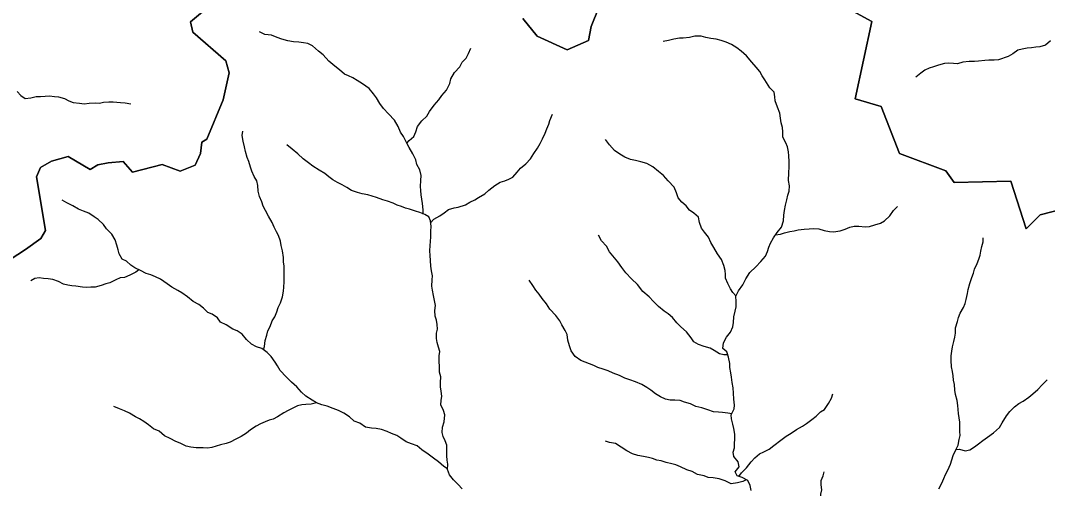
# Model space of a CAD drawing. Extents: x 1624196 to 2029251, y 146837 to 440034.
# Drawn here: x 1772378 to 1785358, y 275842 to 281750 of the extents above; entities that cross this region are included whole.
import ezdxf

# ---------------------------------------------------------------- set-up
doc = ezdxf.new("R2010")
doc.units = 0
doc.layers.add('GM_X_Minor_River', color=7, linetype='Continuous')
doc.layers.add('GM_X_Township', color=7, linetype='Continuous')

msp = doc.modelspace()

# ---------------------------------------------------------------- linework, layer by layer
at = {"layer": 'GM_X_Minor_River'}
for points in [[(1777468, 279307), (1777465, 279361), (1777459, 279438), (1777451, 279496), (1777442, 279550), (1777436, 279602), (1777433, 279656), (1777439, 279729), (1777441, 279795), (1777426, 279865), (1777388, 279934), (1777375, 279990), (1777337, 280066), (1777292, 280145), (1777260, 280201), (1777218, 280284), (1777181, 280342), (1777149, 280412), (1777106, 280493), (1777028, 280574), (1776967, 280638), (1776919, 280701), (1776877, 280773), (1776840, 280825), (1776786, 280894), (1776700, 280949), (1776631, 280993), (1776579, 281026), (1776523, 281050), (1776471, 281074), (1776409, 281127), (1776351, 281172), (1776276, 281238), (1776204, 281317), (1776142, 281365), (1776067, 281432), (1776011, 281460), (1775955, 281469), (1775895, 281479), (1775829, 281480), (1775757, 281494), (1775681, 281513), (1775623, 281535), (1775549, 281564), (1775467, 281572), (1775397, 281607)], [(1782051, 280206), (1782014, 280277), (1782012, 280343), (1782008, 280399), (1781993, 280460), (1781985, 280518), (1781976, 280580), (1781944, 280656), (1781917, 280735), (1781911, 280785), (1781905, 280847), (1781850, 280902), (1781786, 281002), (1781753, 281053), (1781723, 281105), (1781677, 281160), (1781620, 281226), (1781552, 281305), (1781486, 281363), (1781433, 281404), (1781365, 281448), (1781297, 281479), (1781235, 281497), (1781169, 281514), (1781101, 281522), (1781041, 281537), (1780979, 281553), (1780899, 281552), (1780833, 281534), (1780755, 281526), (1780705, 281529), (1780636, 281515), (1780568, 281500), (1780502, 281486)], [(1785397, 281493), (1785335, 281441), (1785261, 281417), (1785209, 281414), (1785157, 281406), (1785100, 281400), (1785038, 281389), (1784982, 281375), (1784922, 281329), (1784863, 281298), (1784737, 281256), (1784685, 281249), (1784617, 281249), (1784565, 281245), (1784487, 281238), (1784435, 281234), (1784369, 281233), (1784288, 281223), (1784222, 281205), (1784172, 281206), (1784112, 281210), (1784058, 281206), (1783980, 281185), (1783918, 281165), (1783861, 281148), (1783807, 281122), (1783757, 281086), (1783694, 281034)], [(1777259, 280203), (1777288, 280237), (1777349, 280287), (1777373, 280345), (1777394, 280413), (1777450, 280483), (1777513, 280542), (1777547, 280602), (1777608, 280680), (1777664, 280750), (1777702, 280804), (1777763, 280872), (1777804, 280954), (1777818, 281016), (1777861, 281092), (1777931, 281165), (1777960, 281223), (1778010, 281277), (1778038, 281335), (1778069, 281401)], [(1772334, 280855), (1772381, 280803), (1772435, 280766), (1772509, 280776), (1772577, 280789), (1772629, 280793), (1772687, 280796), (1772743, 280798), (1772805, 280793), (1772859, 280785), (1772935, 280764), (1772987, 280736), (1773044, 280717), (1773122, 280708), (1773184, 280700), (1773246, 280707), (1773320, 280709), (1773376, 280708), (1773426, 280718), (1773494, 280723), (1773550, 280725), (1773640, 280716), (1773702, 280712), (1773772, 280697)], [(1777561, 279196), (1777602, 279240), (1777676, 279286), (1777733, 279324), (1777785, 279363), (1777859, 279385), (1777911, 279395), (1778000, 279422), (1778058, 279458), (1778118, 279488), (1778168, 279515), (1778245, 279563), (1778297, 279607), (1778374, 279666), (1778442, 279710), (1778498, 279724), (1778548, 279746), (1778599, 279771), (1778657, 279835), (1778699, 279887), (1778764, 279941), (1778824, 280003), (1778865, 280072), (1778913, 280138), (1778944, 280198), (1778974, 280256), (1779011, 280330), (1779031, 280384), (1779054, 280440), (1779070, 280490), (1779100, 280568)], [(1775448, 277592), (1775461, 277635), (1775469, 277712), (1775490, 277778), (1775504, 277834), (1775531, 277886), (1775557, 277958), (1775594, 278010), (1775616, 278070), (1775636, 278126), (1775665, 278184), (1775687, 278262), (1775700, 278332), (1775706, 278384), (1775711, 278450), (1775711, 278506), (1775709, 278578), (1775710, 278647), (1775702, 278705), (1775701, 278757), (1775687, 278841), (1775674, 278908), (1775664, 278966), (1775638, 279034), (1775611, 279084), (1775583, 279139), (1775557, 279199), (1775512, 279278), (1775472, 279352), (1775445, 279408), (1775427, 279459), (1775397, 279529), (1775380, 279595), (1775376, 279666), (1775365, 279728), (1775331, 279782), (1775301, 279847), (1775284, 279899), (1775264, 279969), (1775241, 280021), (1775221, 280096), (1775209, 280154), (1775190, 280226), (1775180, 280299), (1775189, 280355)], [(1781419, 278272), (1781380, 278314), (1781350, 278364), (1781319, 278428), (1781289, 278495), (1781287, 278545), (1781284, 278595), (1781266, 278659), (1781238, 278732), (1781187, 278804), (1781141, 278883), (1781104, 278947), (1781072, 279015), (1781021, 279078), (1780983, 279130), (1780961, 279199), (1780946, 279267), (1780886, 279317), (1780834, 279356), (1780793, 279410), (1780735, 279457), (1780691, 279511), (1780671, 279574), (1780640, 279646), (1780564, 279727), (1780505, 279793), (1780443, 279844), (1780371, 279904), (1780294, 279945), (1780220, 279966), (1780150, 279984), (1780086, 279994), (1780018, 280023), (1779952, 280062), (1779884, 280108), (1779821, 280179), (1779771, 280247)], [(1777191, 279403), (1777139, 279420), (1777087, 279442), (1777015, 279469), (1776955, 279487), (1776879, 279514), (1776823, 279532), (1776769, 279548), (1776697, 279563), (1776635, 279579), (1776559, 279606), (1776503, 279640), (1776442, 279675), (1776384, 279705), (1776326, 279738), (1776274, 279776), (1776222, 279819), (1776152, 279861), (1776071, 279912), (1776017, 279954), (1775951, 280005), (1775882, 280065), (1775810, 280128), (1775744, 280179)], [(1781613, 275817), (1781598, 275877), (1781572, 275942), (1781498, 275978), (1781435, 276001), (1781409, 276051), (1781463, 276113), (1781448, 276177), (1781394, 276244), (1781384, 276298), (1781403, 276354), (1781403, 276404), (1781408, 276470), (1781408, 276526), (1781392, 276599), (1781379, 276653), (1781365, 276721), (1781362, 276773), (1781396, 276845), (1781400, 276895), (1781395, 276970), (1781391, 277046), (1781384, 277114), (1781374, 277178), (1781363, 277245), (1781355, 277301), (1781342, 277367), (1781344, 277419), (1781328, 277500), (1781307, 277566), (1781253, 277610), (1781261, 277679), (1781300, 277750), (1781352, 277814), (1781383, 277882), (1781391, 277938), (1781392, 278007), (1781412, 278079), (1781423, 278133), (1781423, 278203), (1781418, 278269), (1781452, 278337), (1781507, 278411), (1781545, 278489), (1781596, 278567), (1781672, 278641), (1781737, 278706), (1781793, 278774), (1781820, 278834), (1781834, 278888), (1781857, 278940), (1781895, 279006), (1781942, 279074), (1781996, 279142), (1782023, 279222), (1782025, 279292), (1782035, 279350), (1782048, 279418), (1782062, 279488), (1782077, 279544), (1782091, 279595), (1782096, 279661), (1782086, 279731), (1782089, 279827), (1782095, 279903), (1782094, 279970), (1782088, 280040), (1782084, 280092), (1782073, 280156), (1782051, 280206)], [(1777775, 276088), (1777727, 276119), (1777662, 276179), (1777596, 276226), (1777530, 276276), (1777448, 276329), (1777391, 276378), (1777321, 276406), (1777253, 276429), (1777185, 276475), (1777133, 276512), (1777065, 276536), (1777013, 276559), (1776940, 276585), (1776874, 276600), (1776813, 276602), (1776740, 276616), (1776666, 276665), (1776596, 276690), (1776534, 276744), (1776466, 276791), (1776397, 276825), (1776329, 276850), (1776255, 276880), (1776185, 276899), (1776119, 276921), (1776063, 276956), (1775985, 277008), (1775930, 277059), (1775868, 277125), (1775802, 277184), (1775735, 277251), (1775659, 277329), (1775627, 277388), (1775596, 277438), (1775544, 277509), (1775496, 277559), (1775427, 277608), (1775361, 277628), (1775299, 277662), (1775235, 277723), (1775178, 277788), (1775116, 277834), (1775060, 277851), (1774978, 277909), (1774906, 277942), (1774867, 277996), (1774801, 278041), (1774745, 278065), (1774691, 278118), (1774631, 278164), (1774558, 278203), (1774488, 278261), (1774416, 278312), (1774364, 278340), (1774289, 278385), (1774231, 278427), (1774147, 278484), (1774083, 278515), (1774023, 278541), (1773965, 278557), (1773893, 278592), (1773824, 278629), (1773770, 278661), (1773716, 278713), (1773664, 278736), (1773623, 278804), (1773613, 278856), (1773593, 278913), (1773574, 278981), (1773530, 279054), (1773465, 279120), (1773425, 279173), (1773361, 279239), (1773307, 279270), (1773242, 279316), (1773172, 279345), (1773110, 279369), (1773040, 279410), (1772962, 279450), (1772906, 279481)], [(1777958, 275835), (1777908, 275893), (1777850, 275950), (1777801, 276014), (1777775, 276080), (1777778, 276149), (1777770, 276199), (1777768, 276253), (1777767, 276303), (1777767, 276387), (1777745, 276442), (1777720, 276496), (1777708, 276550), (1777711, 276614), (1777731, 276684), (1777742, 276770), (1777724, 276825), (1777690, 276899), (1777693, 276951), (1777701, 277007), (1777694, 277072), (1777688, 277126), (1777684, 277180), (1777689, 277250), (1777675, 277310), (1777672, 277377), (1777670, 277447), (1777671, 277517), (1777677, 277573), (1777661, 277625), (1777644, 277684), (1777636, 277734), (1777636, 277802), (1777649, 277854), (1777643, 277910), (1777637, 277968), (1777620, 278019), (1777616, 278087), (1777623, 278153), (1777611, 278217), (1777598, 278278), (1777584, 278346), (1777576, 278396), (1777581, 278476), (1777583, 278528), (1777574, 278589), (1777564, 278647), (1777560, 278721), (1777555, 278785), (1777553, 278843), (1777554, 278910), (1777558, 278960), (1777562, 279020), (1777565, 279090), (1777567, 279148), (1777558, 279220), (1777540, 279271), (1777486, 279299), (1777424, 279326), (1777372, 279342), (1777296, 279367), (1777244, 279381), (1777191, 279403)], [(1781920, 279043), (1781983, 279054), (1782036, 279069), (1782102, 279085), (1782156, 279095), (1782208, 279106), (1782284, 279114), (1782344, 279120), (1782400, 279125), (1782466, 279121), (1782536, 279100), (1782604, 279086), (1782654, 279082), (1782739, 279093), (1782801, 279115), (1782861, 279140), (1782915, 279152), (1782973, 279154), (1783055, 279147), (1783107, 279151), (1783175, 279170), (1783246, 279192), (1783300, 279220), (1783366, 279284), (1783413, 279353), (1783463, 279403)], [(1781320, 277527), (1781269, 277530), (1781213, 277540), (1781145, 277585), (1781093, 277613), (1781017, 277634), (1780949, 277658), (1780889, 277695), (1780854, 277745), (1780794, 277820), (1780724, 277883), (1780675, 277933), (1780617, 278000), (1780563, 278046), (1780511, 278082), (1780440, 278139), (1780378, 278202), (1780322, 278260), (1780245, 278327), (1780177, 278416), (1780100, 278490), (1780028, 278565), (1779978, 278633), (1779929, 278704), (1779863, 278779), (1779820, 278829), (1779784, 278899), (1779722, 278970), (1779681, 279038)], [(1783984, 275838), (1784021, 275908), (1784047, 275968), (1784067, 276018), (1784098, 276074), (1784132, 276150), (1784151, 276204), (1784167, 276256), (1784204, 276336), (1784228, 276388), (1784243, 276460), (1784255, 276510), (1784251, 276560), (1784250, 276624), (1784250, 276677), (1784240, 276735), (1784235, 276787), (1784231, 276837), (1784225, 276889), (1784216, 276954), (1784196, 277030), (1784189, 277084), (1784181, 277154), (1784169, 277209), (1784166, 277265), (1784158, 277317), (1784145, 277379), (1784141, 277456), (1784142, 277518), (1784150, 277576), (1784156, 277628), (1784173, 277698), (1784185, 277752), (1784195, 277804), (1784196, 277868), (1784222, 277948), (1784235, 278000), (1784255, 278056), (1784296, 278126), (1784318, 278178), (1784330, 278228), (1784347, 278305), (1784357, 278355), (1784378, 278431), (1784400, 278505), (1784421, 278561), (1784437, 278611), (1784468, 278681), (1784492, 278735), (1784508, 278789), (1784517, 278839), (1784527, 278895), (1784544, 278955), (1784546, 279005)], [(1773875, 278601), (1773837, 278572), (1773759, 278537), (1773693, 278507), (1773637, 278503), (1773584, 278474), (1773506, 278440), (1773456, 278424), (1773396, 278405), (1773323, 278385), (1773267, 278383), (1773211, 278380), (1773159, 278382), (1773077, 278395), (1773027, 278399), (1772975, 278409), (1772921, 278422), (1772857, 278454), (1772788, 278481), (1772729, 278487), (1772667, 278491), (1772615, 278502), (1772557, 278492), (1772507, 278462)], [(1781368, 276786), (1781318, 276794), (1781252, 276802), (1781200, 276804), (1781136, 276811), (1781064, 276835), (1780990, 276858), (1780914, 276875), (1780846, 276909), (1780772, 276932), (1780716, 276952), (1780648, 276958), (1780588, 276957), (1780530, 276969), (1780466, 277000), (1780404, 277036), (1780345, 277081), (1780293, 277115), (1780231, 277154), (1780149, 277186), (1780077, 277213), (1780015, 277235), (1779949, 277266), (1779869, 277298), (1779806, 277325), (1779740, 277347), (1779676, 277370), (1779624, 277394), (1779568, 277415), (1779516, 277435), (1779460, 277457), (1779388, 277508), (1779339, 277579), (1779317, 277643), (1779294, 277713), (1779286, 277785), (1779262, 277838), (1779221, 277906), (1779195, 277959), (1779144, 278025), (1779068, 278106), (1779024, 278172), (1778973, 278239), (1778931, 278293), (1778891, 278344), (1778854, 278406), (1778806, 278470)], [(1784203, 276335), (1784244, 276338), (1784316, 276317), (1784376, 276331), (1784436, 276369), (1784486, 276406), (1784541, 276448), (1784599, 276490), (1784676, 276542), (1784750, 276611), (1784787, 276669), (1784841, 276757), (1784882, 276815), (1784942, 276873), (1784998, 276914), (1785049, 276944), (1785123, 276994), (1785173, 277038), (1785236, 277093), (1785292, 277151), (1785353, 277215)], [(1781456, 275993), (1781491, 276039), (1781555, 276104), (1781614, 276178), (1781658, 276230), (1781719, 276278), (1781773, 276303), (1781839, 276339), (1781898, 276385), (1781986, 276450), (1782057, 276502), (1782119, 276538), (1782187, 276584), (1782262, 276629), (1782314, 276661), (1782378, 276713), (1782433, 276754), (1782491, 276810), (1782541, 276840), (1782592, 276914), (1782630, 276982), (1782647, 277036)], [(1776119, 276921), (1776053, 276908), (1775985, 276900), (1775934, 276898), (1775880, 276883), (1775820, 276855), (1775762, 276827), (1775706, 276796), (1775627, 276746), (1775569, 276716), (1775519, 276702), (1775469, 276683), (1775412, 276657), (1775354, 276629), (1775286, 276580), (1775233, 276538), (1775167, 276496), (1775101, 276466), (1775026, 276425), (1774976, 276409), (1774904, 276391), (1774852, 276376), (1774794, 276360), (1774740, 276350), (1774687, 276355), (1774599, 276355), (1774531, 276362), (1774473, 276376), (1774396, 276413), (1774340, 276435), (1774270, 276472), (1774198, 276508), (1774128, 276563), (1774060, 276595), (1773995, 276646), (1773937, 276686), (1773883, 276721), (1773829, 276747), (1773757, 276794), (1773693, 276822), (1773628, 276845), (1773556, 276877)], [(1781551, 275952), (1781508, 275928), (1781438, 275913), (1781360, 275899), (1781284, 275938), (1781208, 275962), (1781134, 275977), (1781070, 275981), (1781018, 275999), (1780936, 276016), (1780866, 276057), (1780800, 276077), (1780718, 276114), (1780661, 276140), (1780609, 276152), (1780537, 276171), (1780477, 276189), (1780421, 276200), (1780367, 276218), (1780313, 276233), (1780251, 276247), (1780179, 276258), (1780113, 276280), (1780041, 276317), (1779971, 276361), (1779898, 276408), (1779824, 276424), (1779772, 276437)], [(1783036, 274837), (1782991, 274878), (1782931, 274936), (1782863, 275005), (1782808, 275059), (1782750, 275126), (1782691, 275203), (1782641, 275273), (1782619, 275333), (1782602, 275384), (1782582, 275434), (1782542, 275510), (1782523, 275571), (1782509, 275639), (1782496, 275691), (1782494, 275769), (1782504, 275825), (1782497, 275888), (1782499, 275942), (1782522, 276000), (1782536, 276050)]]:
    msp.add_lwpolyline(points, dxfattribs=at)
at = {"layer": 'GM_X_Township'}
for points in [[(1772150, 278669), (1772441, 278858), (1772636, 278996), (1772694, 279097), (1772578, 279778), (1772629, 279896), (1772768, 279976), (1772979, 280034), (1773259, 279868), (1773353, 279927), (1773484, 279955), (1773676, 279969), (1773794, 279837), (1774167, 279933), (1774396, 279850), (1774583, 279922), (1774653, 280071), (1774669, 280215), (1774733, 280254), (1774939, 280749), (1775013, 281091), (1774971, 281240), (1774556, 281602), (1774525, 281732), (1775051, 282175)], [(1775051, 282175), (1774525, 281732), (1774556, 281602), (1774971, 281240), (1775013, 281091), (1774939, 280749), (1774733, 280254), (1774669, 280215), (1774653, 280071), (1774583, 279922), (1774396, 279850), (1774167, 279933), (1773794, 279837), (1773676, 279969), (1773484, 279955), (1773353, 279927), (1773259, 279868), (1772979, 280034), (1772768, 279976), (1772629, 279896), (1772578, 279778), (1772694, 279097), (1772636, 278996), (1772441, 278858), (1772150, 278669)], [(1782657, 282001), (1783140, 281739), (1782928, 280761), (1783255, 280663), (1783487, 280070), (1784075, 279853), (1784179, 279703), (1784893, 279720), (1785088, 279120), (1785266, 279296), (1785723, 279415)], [(1785723, 279415), (1785266, 279296), (1785088, 279120), (1784893, 279720), (1784179, 279703), (1784075, 279853), (1783487, 280070), (1783255, 280663), (1782928, 280761), (1783140, 281739), (1782657, 282001)], [(1778727, 281778), (1778908, 281551), (1779288, 281382), (1779555, 281497), (1779592, 281673), (1779687, 281914)], [(1779687, 281914), (1779592, 281673), (1779555, 281497), (1779288, 281382), (1778908, 281551), (1778727, 281778)]]:
    msp.add_lwpolyline(points, dxfattribs=at)

doc.saveas('drawing.dxf')
